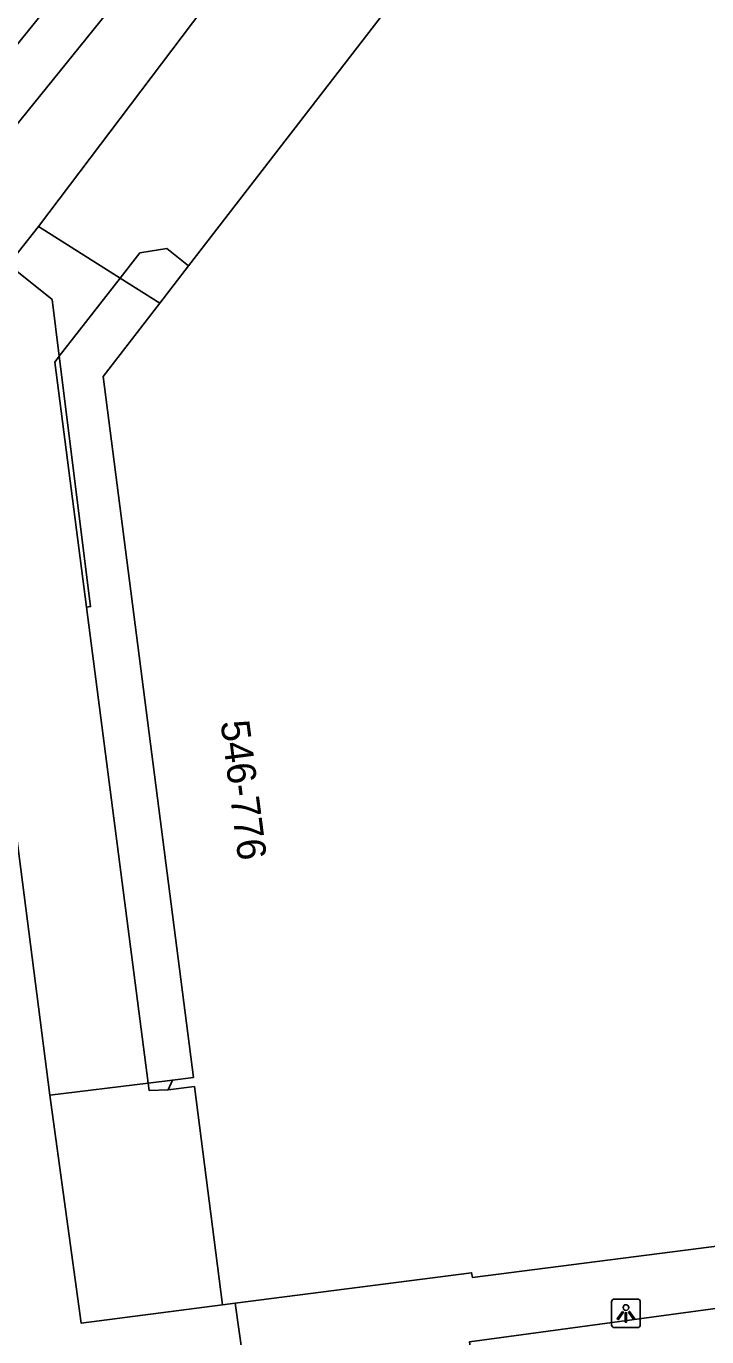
# Model space of a CAD drawing. Extents: x 160557 to 161245, y 385330 to 386505.
# Drawn here: x 161071.04 to 161094.75, y 386076.96 to 386122.63 of the extents above; entities that cross this region are included whole.
import ezdxf

# ---------------------------------------------------------------- set-up
doc = ezdxf.new("R2010")
doc.units = 0
for name, color, linetype in [('IMGEO_Lichtpunt', 7, 'Continuous'), ('IMGEO_Muur', 7, 'Continuous'), ('IMGEO_Pand', 7, 'Continuous'), ('IMGEO_Pand_nummerreeks', 7, 'Continuous'), ('IMGEO_Pand_overbouw', 7, 'Continuous'), ('IMGEO_Parkeervlak_open', 7, 'Continuous'), ('IMGEO_Rijbaan_lokaal_gesloten', 7, 'Continuous'), ('IMGEO_Voetpad_open', 7, 'Continuous')]:
    doc.layers.add(name, color=color, linetype=linetype)

msp = doc.modelspace()

# ---------------------------------------------------------------- linework, layer by layer
at = {"layer": 'IMGEO_Lichtpunt'}
for p, q in [((161091.436, 386078.184), (161091.436, 386077.377)), ((161091.436, 386078.184), (161091.436, 386077.377)), ((161092.338, 386078.279), (161091.53, 386078.279)), ((161092.338, 386078.279), (161091.53, 386078.279)), ((161092.432, 386077.377), (161092.432, 386078.184)), ((161092.432, 386077.377), (161092.432, 386078.184)), ((161091.53, 386077.283), (161092.338, 386077.283)), ((161091.53, 386077.283), (161092.338, 386077.283))]:
    msp.add_line(p, q, dxfattribs=at)
for points in [[(161091.81, 386077.848), (161091.849, 386077.82), (161091.661, 386077.558), (161091.623, 386077.585), (161091.81, 386077.848)], [(161091.912, 386077.8), (161091.959, 386077.8), (161091.959, 386077.478), (161091.912, 386077.478), (161091.912, 386077.8)], [(161092.022, 386077.82), (161092.06, 386077.847), (161092.247, 386077.585), (161092.208, 386077.557), (161092.022, 386077.82)]]:
    msp.add_lwpolyline(points, dxfattribs=at)
msp.add_circle((161091.935, 386077.982), 0.0994, dxfattribs=at)
for centre, start, end in [((161091.53, 386078.184), 90, 180), ((161091.53, 386078.184), 90, 180), ((161092.338, 386078.184), 0, 90), ((161092.338, 386078.184), 0, 90), ((161091.53, 386077.377), 180, 270), ((161091.53, 386077.377), 180, 270), ((161092.338, 386077.377), 270, 0), ((161092.338, 386077.377), 270, 360)]:
    msp.add_arc(centre, 0.0946, start, end, dxfattribs=at)
at = {"layer": 'IMGEO_Muur'}
for points in [[(161073.141, 386102.388), (161072.035, 386110.93), (161072.19, 386111.129)], [(161072.19, 386111.129), (161073.28, 386102.406), (161073.141, 386102.388)]]:
    msp.add_lwpolyline(points, dxfattribs=at)
at = {"layer": 'IMGEO_Pand'}
for points in [[(161076.697, 386114.283), (161083.966, 386123.701), (161083.914, 386124.105), (161084.605, 386124.194), (161084.924, 386124.608), (161084.838, 386125.27), (161085.534, 386125.359), (161085.81, 386125.717), (161085.687, 386126.67), (161086.315, 386126.408), (161088.405, 386129.116), (161092.405, 386127.446), (161093.949, 386127.645), (161094.066, 386126.739), (161095.633, 386126.907)], [(161076.697, 386114.283), (161075.694, 386112.984)], [(161075.694, 386112.984), (161073.717, 386110.422), (161076.862, 386086.002), (161076.133, 386085.908)], [(161076.133, 386085.908), (161075.982, 386085.573)], [(161075.982, 386085.573), (161076.901, 386085.684), (161077.881, 386078.078)], [(161104.416, 386081.321), (161086.584, 386079.032), (161086.555, 386079.196), (161078.317, 386078.134)], [(161077.881, 386078.078), (161078.317, 386078.134)]]:
    msp.add_lwpolyline(points, dxfattribs=at)
at = {"layer": 'IMGEO_Pand_overbouw'}
msp.add_lwpolyline([(161076.697, 386114.283), (161075.939, 386114.886), (161074.997, 386114.731), (161074.314, 386113.855), (161072.19, 386111.129), (161072.035, 386110.93), (161073.141, 386102.388), (161075.288, 386085.804), (161075.321, 386085.551), (161075.982, 386085.573), (161076.133, 386085.908), (161076.862, 386086.002), (161073.717, 386110.422), (161075.694, 386112.984)], close=True, dxfattribs=at)
at = {"layer": 'IMGEO_Parkeervlak_open'}
msp.add_lwpolyline([(161087.092, 386072.236), (161086.483, 386076.783), (161109.869, 386079.959), (161110.505, 386075.334)], dxfattribs=at)
at = {"layer": 'IMGEO_Rijbaan_lokaal_gesloten'}
for points in [[(161085.801, 386140.941), (161084.607, 386139.388), (161078.703, 386131.943), (161072.93, 386124.739), (161068.319, 386119.036), (161057.022, 386104.982), (161033.511, 386073.119)], [(161069.681, 386117.938), (161074.292, 386123.641), (161081.309, 386132.396), (161085.633, 386137.767)]]:
    msp.add_lwpolyline(points, dxfattribs=at)
at = {"layer": 'IMGEO_Voetpad_open'}
for points in [[(161087.442, 386137.307), (161087.188, 386136.952), (161081.122, 386128.433), (161071.468, 386115.652)], [(161070.422, 386114.33), (161071.468, 386115.652)], [(161071.468, 386115.652), (161074.314, 386113.855)], [(161074.314, 386113.855), (161074.997, 386114.731), (161075.939, 386114.886), (161076.697, 386114.283)], [(161070.422, 386114.33), (161071.943, 386113.104), (161072.19, 386111.129)], [(161074.314, 386113.855), (161072.19, 386111.129)], [(161074.314, 386113.855), (161075.694, 386112.984)], [(161071.858, 386085.384), (161069.72, 386101.947), (161068.448, 386111.866)], [(161073.141, 386102.388), (161075.288, 386085.804)], [(161075.288, 386085.804), (161071.858, 386085.384)], [(161076.133, 386085.908), (161075.288, 386085.804)], [(161075.982, 386085.573), (161075.321, 386085.551), (161075.288, 386085.804)], [(161071.858, 386085.384), (161072.949, 386077.442), (161077.881, 386078.078)], [(161078.317, 386078.134), (161079.106, 386072.535), (161079.298, 386071.172)]]:
    msp.add_lwpolyline(points, dxfattribs=at)

# ---------------------------------------------------------------- texts
at = {"layer": 'IMGEO_Pand_nummerreeks'}
msp.add_text('546-776', height=1, rotation=277.3336, dxfattribs=at).set_placement((161077.807, 386098.389))

doc.saveas('drawing.dxf')
